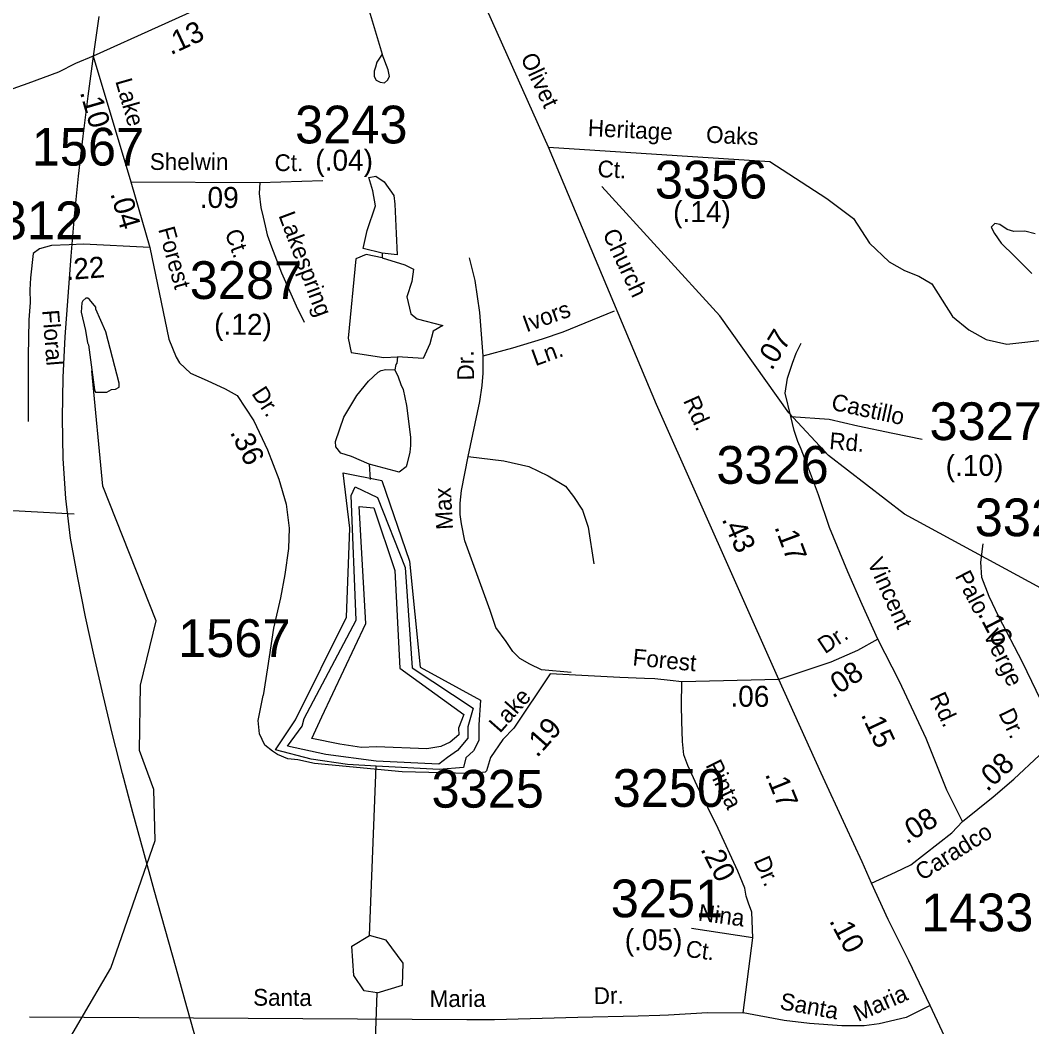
# Model space of a CAD drawing. Extents: x 1551653 to 1702041, y 811336 to 920032.
# Drawn here: x 1590899 to 1594852, y 870219 to 874155 of the extents above; entities that cross this region are included whole.
import ezdxf

# ---------------------------------------------------------------- set-up
doc = ezdxf.new("R2010")
doc.units = 0
for name, color, linetype in [('Old_Level_10', 7, 'Continuous'), ('Old_Level_11', 7, 'Continuous'), ('Old_Level_17', 7, 'Continuous'), ('Old_Level_3', 7, 'Continuous'), ('Old_Level_32', 7, 'Continuous'), ('Old_Level_35', 7, 'Continuous'), ('Old_Level_59', 7, 'Continuous'), ('Old_Level_60', 7, 'Continuous'), ('Old_Level_61', 7, 'Continuous'), ('Old_Level_62', 7, 'Continuous'), ('Old_Level_8', 7, 'Continuous')]:
    doc.layers.add(name, color=color, linetype=linetype)

msp = doc.modelspace()

# ---------------------------------------------------------------- linework, layer by layer
at = {"layer": 'Old_Level_3'}
msp.add_lwpolyline([(1591592.471, 870144.166), (1591550.462, 870296.469), (1591507.982, 870448.675), (1591465.333, 870600.83), (1591422.817, 870752.976), (1591380.733, 870905.158), (1591339.383, 871057.421), (1591299.069, 871209.807), (1591260.091, 871362.361), (1591222.749, 871515.128), (1591187.346, 871668.151), (1591154.182, 871821.474), (1591123.558, 871975.141), (1591096.063, 872129.252), (1591076.863, 872284.776), (1591066.647, 872441.72), (1591063.93, 872599.654), (1591067.228, 872758.148), (1591075.057, 872916.771), (1591085.936, 873075.093), (1591098.378, 873232.685), (1591111.583, 873389.363), (1591127.111, 873545.816), (1591144.849, 873702.131), (1591164.475, 873858.327), (1591185.666, 874014.417), (1591208.098, 874170.418)], dxfattribs=at)
at = {"layer": 'Old_Level_32'}
for p, q in [((1592963.968, 873658.595), (1592477.374, 874745.205)), ((1591788.81, 874288.264), (1591183.614, 874014.494)), ((1591183.614, 874014.494), (1591330.817, 873523.752)), ((1592963.968, 873658.595), (1593828.611, 873602.622)), ((1591330.817, 873523.752), (1591405.017, 873266.554)), ((1591330.817, 873523.752), (1591835.274, 873520.577)), ((1591835.274, 873520.577), (1592081.118, 873528.752)), ((1593864.136, 871577.473), (1593484.227, 871567.766)), ((1593762.327, 870566.215), (1593522.785, 870602.813))]:
    msp.add_line(p, q, dxfattribs=at)
for points in [[(1591183.614, 874014.494), (1591114.548, 873986.223), (1591048.622, 873951.67), (1590929.328, 873907.692), (1590769.221, 873851.151), (1590617.28, 873798.378), (1590491.706, 873760.683), (1590278.232, 873713.565), (1589904.652, 873619.328), (1589631.53, 873556.503)], [(1593864.136, 871577.473), (1593385.049, 872652.317), (1592963.968, 873658.595)], [(1591835.274, 873520.577), (1591832.661, 873477.433), (1591839.193, 873422.522), (1591848.337, 873384.607), (1591856.174, 873350.614), (1591864.012, 873315.315), (1591880.993, 873269.556), (1591920.181, 873167.578), (1591977.657, 873038.146), (1592009.007, 872974.083)], [(1591405.017, 873266.554), (1591146.884, 873280.074), (1591090.376, 873276.933), (1591021.311, 873273.792), (1590974.221, 873261.227), (1590949.106, 873242.38), (1590939.689, 873148.143), (1590936.549, 873101.024), (1590937.819, 873051.053), (1590932.805, 872982.876), (1590929.866, 872841.676), (1590929.866, 872585.752)], [(1591405.017, 873266.554), (1591479.479, 872907.569), (1591507.948, 872837.271), (1591521.747, 872815.171), (1591564.713, 872775.195), (1591629.374, 872745.778), (1591699.912, 872713.42), (1591746.915, 872687.254), (1591811.518, 872588.255), (1591865.816, 872475.457), (1591910.117, 872360.756), (1591938.818, 872262.255), (1591949.536, 872168.874), (1591947.121, 872089.103), (1591932.628, 871987.577), (1591915.719, 871895.721), (1591889.149, 871777.274), (1591864.994, 871622.567), (1591848.086, 871513.79)], [(1593911.207, 872605.548), (1593888.366, 872696.967), (1593898.155, 872755.736), (1593917.733, 872814.506), (1593930.785, 872853.685), (1593950.363, 872892.865)], [(1594250.181, 871734.363), (1594189.602, 871869.859), (1594133.089, 871998.262), (1594061.304, 872171.306), (1594018.885, 872298.64), (1593979.73, 872403.12), (1593950.363, 872478.214), (1593938.544, 872508.257), (1593923.246, 872550.455), (1593911.207, 872605.548)], [(1593911.207, 872605.548), (1594060.812, 872595.657), (1594172.245, 872569.632), (1594309.29, 872540.248), (1594423.494, 872517.393)], [(1594957.552, 871357.785), (1594906.358, 871458.084), (1594816.096, 871644.829), (1594723.632, 871821.61), (1594686.24, 871901.816), (1594656.67, 871976.276), (1594653.343, 872035.966), (1594662.008, 872107.833)], [(1594250.181, 871734.363), (1594170.597, 871690.386), (1594067.255, 871645.221), (1593864.136, 871577.473)], [(1594581.061, 871022.13), (1594519.692, 871143.662), (1594439.256, 871346.432), (1594335.122, 871569.279), (1594250.181, 871734.363)], [(1593484.227, 871567.766), (1593439.449, 871573.612), (1593378.56, 871579.999), (1593339.177, 871581.359), (1593242.024, 871584.164), (1592970.253, 871598.943), (1592828.04, 871386.22), (1592785.3, 871341.728), (1592736.629, 871271.578), (1592721.398, 871219.403)], [(1593762.327, 870566.215), (1593757.787, 870666.793), (1593745.756, 870702.219), (1593736.515, 870729.945), (1593730.429, 870760.404), (1593703.041, 870827.412), (1593626.961, 870993.997), (1593544.795, 871161.517), (1593508.119, 871240.431), (1593492.719, 871282.731), (1593486.974, 871335.128), (1593484.292, 871413.863), (1593483.393, 871475.661), (1593484.227, 871567.766)], [(1594225.551, 870780.708), (1594189.041, 870863.363), (1594123.843, 871005.182), (1594029.134, 871210.974), (1593864.136, 871577.473)], [(1594581.061, 871022.13), (1594701.739, 871118.035), (1594782.388, 871187.238), (1594882.939, 871280.453), (1594957.552, 871357.785)], [(1594225.551, 870780.708), (1594320.213, 870823.08), (1594379.996, 870852.101), (1594540.149, 870977.355), (1594581.061, 871022.13)], [(1594455.259, 870301.787), (1594372.383, 870476.561), (1594290.84, 870638.343), (1594225.551, 870780.708)], [(1594455.259, 870301.787), (1594361.25, 870254.667), (1594255.654, 870230.444), (1594197.289, 870222.101), (1594109.742, 870222.101), (1593982.983, 870231.241), (1593884.621, 870242.959), (1593724.312, 870273.882), (1593762.327, 870566.215)], [(1594670.637, 869769.777), (1594623.366, 869897.801), (1594549.442, 870101.154), (1594455.259, 870301.787)]]:
    msp.add_lwpolyline(points, dxfattribs=at)
at = {"layer": 'Old_Level_35'}
msp.add_line((1592181.639, 874458.174), (1592313.711, 874022.969), dxfattribs=at)
for points in [[(1592313.711, 874022.969), (1592293.209, 873991.168), (1592287.011, 873971.27), (1592282.71, 873955.371), (1592282.51, 873935.371), (1592290.21, 873921.169), (1592306.01, 873913.071), (1592322.011, 873910.772), (1592334.209, 873920.67), (1592342.51, 873934.571), (1592336.811, 873960.67), (1592313.711, 874022.969)], [(1593828.611, 873602.622), (1594051.365, 873458.23), (1594155.149, 873379.701), (1594218.431, 873283.439), (1594294.37, 873209.977), (1594355.121, 873177.046), (1594410.81, 873154.247), (1594461.436, 873123.849), (1594542.438, 872997.189), (1594605.72, 872943.992), (1594674.065, 872905.994), (1594755.067, 872888.262), (1594929.726, 872908.528), (1594980.352, 872921.193), (1595038.572, 872954.125), (1595079.073, 872987.056)], [(1592708.211, 872842.371), (1592694.825, 873012.026), (1592676.978, 873137.034), (1592654.669, 873226.325)], [(1592708.211, 872842.371), (1592824.219, 872873.623), (1592940.227, 872909.34), (1593020.54, 872936.128), (1593220.868, 873018.92)], [(1592650.207, 872449.488), (1592694.825, 872663.788), (1592703.749, 872726.292), (1592708.211, 872775.402), (1592708.211, 872842.371)], [(1593051.913, 871603.756), (1592935.765, 871614.611), (1592891.146, 871636.934), (1592850.99, 871659.257), (1592824.219, 871686.045), (1592797.448, 871726.226), (1592757.292, 871779.801), (1592734.982, 871846.77), (1592636.822, 872119.109), (1592623.436, 872186.078), (1592618.974, 872221.794), (1592618.974, 872266.44), (1592623.436, 872315.551), (1592650.207, 872449.488)], [(1592650.207, 872449.488), (1592788.524, 872431.63), (1592886.684, 872409.307), (1592962.536, 872373.59), (1593029.464, 872333.409), (1593060.696, 872293.228), (1593096.391, 872239.653), (1593118.701, 872172.684), (1593141.01, 872029.817)], [(1589570.742, 872406.975), (1590026.427, 872306.9), (1590076.33, 872295.55), (1590110.776, 872285.952), (1590166.675, 872281.054), (1590216.965, 872277.39), (1590254.12, 872270.658), (1590348.119, 872265.356), (1590534.021, 872256.557), (1591109.919, 872224.257)], [(1592721.398, 871219.403), (1592715.814, 871214.244), (1592671.764, 871209.212), (1592600.534, 871210.198), (1592391.569, 871216.463), (1592048.571, 871247.888), (1591983.353, 871262.392), (1591944.705, 871267.227), (1591904.717, 871284.157), (1591884.318, 871296.234), (1591855.332, 871320.407), (1591833.593, 871363.918), (1591828.762, 871417.099), (1591848.086, 871513.79)], [(1590935.418, 870257.761), (1592643.915, 870246.961), (1592752.015, 870247.361), (1593078.415, 870256.761), (1593314.412, 870261.36), (1593398.513, 870264.06), (1593432.614, 870265.56), (1593584.914, 870275.261), (1593724.312, 870273.882)]]:
    msp.add_lwpolyline(points, dxfattribs=at)
at = {"layer": 'Old_Level_59'}
msp.add_line((1592263.569, 870575.175), (1592289.879, 871238.11), dxfattribs=at)
for points in [[(1594354.587, 872223.486), (1594057.467, 872452.939), (1593902.55, 872619.954), (1593632.599, 872999.608), (1593172.565, 873504.754)], [(1591499.955, 867299.878), (1591526.612, 867445.26), (1591490.625, 867885.916), (1591465.609, 867902.833), (1591458.534, 867985.059), (1591288.546, 868323.293), (1591157.62, 868499.945), (1591011.623, 868768.871), (1590981.583, 869002.528), (1590984.021, 869077.631), (1591010.598, 869294.112), (1590917.607, 869752.301), (1591021.568, 870052.189), (1591252.559, 870448.042), (1591426.546, 870946.729), (1591421.625, 871147.065), (1591365.543, 871299.213), (1591368.619, 871555.221), (1591430.545, 871806.717), (1591221.597, 872332.984), (1591178.536, 872783.585)], [(1598248.629, 872328.267), (1597924.647, 872367.637), (1597665.666, 872330.215), (1597130.38, 872187.447), (1596887.596, 872181.86), (1596583.606, 872243.786), (1596404.596, 872178.579), (1596132.389, 872095.943), (1595984.649, 871924.417), (1595815.583, 871770.321), (1595664.563, 871720.903), (1595473.557, 871741.203), (1595115.638, 871810.818), (1594354.587, 872223.486)], [(1591582.853, 867141.504), (1591742.777, 867877.798), (1591832.488, 868247.29), (1592000.366, 868720.112), (1592222.558, 868934.655), (1592250.548, 869124.431), (1592293.609, 870351.36)]]:
    msp.add_lwpolyline(points, dxfattribs=at)
at = {"layer": 'Old_Level_60'}
for points in [[(1592289.879, 871238.11), (1592178.407, 871244.979), (1592036.582, 871264.9), (1591897.246, 871302.253), (1591974.379, 871419.292), (1592173.551, 871821.276), (1592186.572, 872168.942), (1592160.989, 872385.482), (1592312.766, 872355.599), (1592419.757, 872039.346), (1592462.572, 871624.939), (1592697.366, 871496.515), (1592691.135, 871399.786), (1592691.615, 871337.968), (1592670.822, 871298.109), (1592640.557, 871270.096), (1592631.773, 871232.475), (1592536.848, 871224.424), (1592289.879, 871238.11)], [(1592293.609, 870351.36), (1592243.576, 870358.947), (1592202.566, 870418.925), (1592195.594, 870533.857), (1592263.569, 870575.175)], [(1592293.609, 870351.36), (1592393.572, 870382.221), (1592395.622, 870467.522), (1592329.596, 870557.438), (1592263.569, 870575.175)]]:
    msp.add_lwpolyline(points, dxfattribs=at)
at = {"layer": 'Old_Level_61'}
for points in [[(1592535.239, 871245.356), (1592290.684, 871258.238), (1592093.592, 871284.002), (1591943.158, 871316.207), (1592001.088, 871394.989), (1592008.81, 871424.858), (1592211.486, 871808.563), (1592192.029, 872296.616), (1592207.455, 872330.281), (1592295.349, 872288.364), (1592403.107, 872014.845), (1592430.171, 871622.85), (1592669.21, 871464.31), (1592648.661, 871392.392), (1592648.554, 871347.298), (1592608.27, 871298.826), (1592569.253, 871272.229), (1592535.239, 871245.356)], [(1592487.668, 871305.84), (1592291.148, 871313.875), (1592232.763, 871311.375), (1592147.49, 871324.258), (1592038.084, 871346.8), (1592078.307, 871430.533), (1592249.42, 871795.85), (1592223.193, 872253.502), (1592280.421, 872248.522), (1592363.532, 872003.875), (1592382.704, 871620.94), (1592633.009, 871440.156), (1592611.728, 871386.845), (1592612.478, 871360.545), (1592578.821, 871332.491), (1592543.399, 871314.747), (1592487.668, 871305.84)]]:
    msp.add_lwpolyline(points, dxfattribs=at)
at = {"layer": 'Old_Level_62'}
for p, q in [((1592313.364, 873244.074), (1592313.364, 873226.404)), ((1592263.201, 872418.527), (1592266.85, 872359.435))]:
    msp.add_line(p, q, dxfattribs=at)
for points in [[(1592313.364, 873244.074), (1592238.951, 873262.189), (1592255.04, 873332.637), (1592287.219, 873429.251), (1592277.163, 873487.622), (1592261.074, 873539.955), (1592289.23, 873545.993), (1592321.408, 873523.852), (1592359.62, 873469.507), (1592363.642, 873435.289), (1592367.665, 873320.56), (1592371.687, 873238.036), (1592313.364, 873244.074)], [(1594865.198, 873319.731), (1594824.618, 873330.809), (1594782.193, 873328.962), (1594756.37, 873336.347), (1594726.856, 873356.655), (1594708.411, 873360.348), (1594693.654, 873345.578), (1594706.567, 873321.577), (1594732.39, 873282.807), (1594784.038, 873232.96), (1594852.287, 873164.65)], [(1592313.364, 873226.404), (1592251.018, 873238.48), (1592210.795, 873222.378), (1592180.628, 872912.409), (1592192.695, 872856.051), (1592319.397, 872835.923), (1592372.964, 872839.155)], [(1592313.364, 873226.404), (1592401.854, 873198.225), (1592436.043, 873182.122), (1592430.01, 873133.815), (1592409.899, 873073.432), (1592425.988, 873007.009), (1592450.121, 872986.881), (1592550.679, 872960.716), (1592512.467, 872938.575), (1592500.4, 872890.268), (1592474.255, 872831.897), (1592372.964, 872839.155)], [(1591237.078, 872700.232), (1591255.123, 872710.484), (1591271.117, 872712.33), (1591285.163, 872720.122), (1591285.368, 872736.116), (1591233.797, 872936.759), (1591194.94, 873025.239), (1591194.94, 873033.236), (1591169.308, 873063.584), (1591163.362, 873067.685), (1591155.365, 873067.788), (1591143.267, 873057.945), (1591139.166, 873049.948), (1591136.705, 873014.064), (1591153.929, 872941.783), (1591161.311, 872893.698), (1591165.207, 872885.701), (1591189.096, 872709.357), (1591192.992, 872701.257), (1591237.078, 872700.232)], [(1592372.964, 872839.155), (1592370.401, 872814.138), (1592366.3, 872808.192), (1592363.019, 872788.302)], [(1592263.201, 872418.527), (1592194.066, 872449.362), (1592152.235, 872461.87), (1592132.476, 872486.962), (1592131.018, 872507.934), (1592164.237, 872603.488), (1592214.934, 872688.241), (1592259.57, 872743.6), (1592297.915, 872779.074), (1592310.013, 872784.918), (1592328.058, 872788.712), (1592363.019, 872788.302)], [(1592363.019, 872788.302), (1592375.825, 872760.702), (1592385.855, 872730.853), (1592395.595, 872710.656), (1592408.003, 872647.985), (1592414.037, 872607.73), (1592424.093, 872523.192), (1592424.432, 872491.489), (1592422.177, 872465.447), (1592409.566, 872417.67), (1592407.31, 872408.955), (1592379.847, 872388.335), (1592263.201, 872418.527)]]:
    msp.add_lwpolyline(points, dxfattribs=at)

# ---------------------------------------------------------------- texts
at = {"layer": 'Old_Level_10'}
for s, height, rotation, p in [('Ivors', 65.6167, 19.887286, (1592877.21, 872934.129)), ('Dr.', 65.6166, 91.292428, (1592673.148, 872747.136)), ('Ln.', 65.6167, 19.887286, (1592912.175, 872801.749)), ('Max', 65.6167, 93.278028, (1592590.789, 872164.435)), ('Santa', 65.6167, 359.637803, (1591809.036, 870301.457)), ('Maria', 65.6167, 0.212147, (1592499.092, 870295.871)), ('Dr.', 65.6167, 1.116589, (1593140.963, 870307.174))]:
    msp.add_text(s, height=height, rotation=rotation, dxfattribs=at).set_placement(p)
at = {"layer": 'Old_Level_11'}
for s, height, rotation, p in [('Olivet', 65.6167, 295.163508, (1592852.836, 874008.977)), ('Lake', 65.6167, 285.991717, (1591270.009, 873917.397)), ('Heritage', 65.6167, 357.1305, (1593116.102, 873702.351)), ('Oaks', 65.6167, 357.1305, (1593578.124, 873676.783)), ('Shelwin', 65.6167, 359.815653, (1591405.38, 873569.795)), ('Ct.', 65.6167, 359.815653, (1591892.958, 873565.281)), ('Ct.', 65.6167, 357.1305, (1593154.018, 873542.208)), ('Lakespring', 65.6167, 290.610958, (1591907.602, 873392.108)), ('Forest', 65.6167, 285.509106, (1591437.439, 873338.128)), ('Ct.', 65.6167, 289.987936, (1591697.379, 873324.668)), ('Church', 65.6167, 295.163508, (1593173.234, 873321.195)), ('Floral', 65.6167, 274.581786, (1590984.934, 873020.532)), ('Dr.', 65.6167, 303.126861, (1591800.945, 872695.555)), ('Castillo', 65.6166, 347.739017, (1594065.043, 872632.623)), ('Rd.', 65.6167, 294.141128, (1593488.67, 872667.75)), ('Rd.', 65.6167, 355.118531, (1594059.056, 872478.598)), ('Vincent', 65.6167, 294.350467, (1594208.128, 872035.416)), ('Palo', 65.6167, 297.611397, (1594550.813, 871981.627)), ('Dr.', 65.6167, 33.710706, (1594043.793, 871675.128)), ('Verge', 65.6167, 295.796569, (1594660.383, 871753.926)), ('Forest', 65.6167, 354.510239, (1593290.363, 871632.498)), ('Lake', 65.6167, 48.456678, (1592773.872, 871364.362)), ('Rd.', 65.6167, 295.046072, (1594451.933, 871508.123)), ('Dr.', 65.6167, 295.796569, (1594720.691, 871445.063)), ('Pinta', 65.6167, 296.235408, (1593575.704, 871242.756)), ('Caradco', 65.6167, 32.058225, (1594422.959, 870788.094)), ('Dr.', 65.6167, 293.629658, (1593764.015, 870868.535)), ('Nina', 65.6167, 352.386975, (1593546.062, 870634.563)), ('Ct.', 65.6167, 352.386975, (1593496.876, 870493.075)), ('Maria', 65.6167, 23.847644, (1594173.298, 870237.262)), ('Santa', 65.6167, 349.6869, (1593864.179, 870288.471))]:
    msp.add_text(s, height=height, rotation=rotation, dxfattribs=at).set_placement(p)
at = {"layer": 'Old_Level_17'}
for s, rotation, p in [('.13', 25.056672, (1591487.109, 874017.723)), ('.10', 285.991717, (1591131.572, 873873.424)), ('(.04)', 359.845058, (1592052.068, 873567.052)), ('.09', 359.815653, (1591600.331, 873421.376)), ('.04', 286.0924, (1591250.205, 873477.469)), ('(.14)', 0.114233, (1593450.66, 873365.439)), ('.22', 4.484625, (1591079.759, 873138.456)), ('(.12)', 359.845058, (1591656.846, 872925.244)), ('.07', 58.395303, (1593836.013, 872782.016)), ('.36', 295.704792, (1591717.179, 872544.254)), ('(.10)', 0.114233, (1594515.735, 872372.921)), ('.43', 294.023792, (1593639.425, 872203.957)), ('.17', 290.636981, (1593845.509, 872173.202)), ('.16', 297.611397, (1594639.787, 871833.773)), ('.08', 33.710706, (1594074.563, 871501.355)), ('.06', 359.751728, (1593674.191, 871470.632)), ('.15', 295.046072, (1594183.067, 871439.437)), ('.19', 48.456678, (1592919.298, 871268.606)), ('.08', 42.831828, (1594678.084, 871135.601)), ('.17', 292.19425, (1593808.593, 871206.67)), ('.08', 32.058225, (1594362.97, 870931.456)), ('.20', 297.201878, (1593555.812, 870913.408)), ('(.05)', 359.987269, (1593261.447, 870518.38)), ('.10', 297.895911, (1594058.83, 870633.453))]:
    msp.add_text(s, height=82.0208, rotation=rotation, dxfattribs=at).set_placement(p)
at = {"layer": 'Old_Level_8'}
for s, p in [('3243', (1591973.344, 873673.393)), ('1567', (1590944.159, 873586.729)), ('3356', (1593379.233, 873458.016)), ('3312', (1590705.498, 873298.812)), ('3287', (1591561.721, 873064.98)), ('3327', (1594452.587, 872513.179)), ('3326', (1593619.545, 872342.362)), ('3329', (1594629.204, 872137.26)), ('1567', (1591515.992, 871664.799)), ('3325', (1592506.262, 871075.784)), ('3250', (1593214.344, 871078.769)), ('3251', (1593206.911, 870647.083)), ('1433', (1594419.236, 870592.111))]:
    msp.add_text(s, height=147.6375, dxfattribs=at).set_placement(p)

doc.saveas('drawing.dxf')
